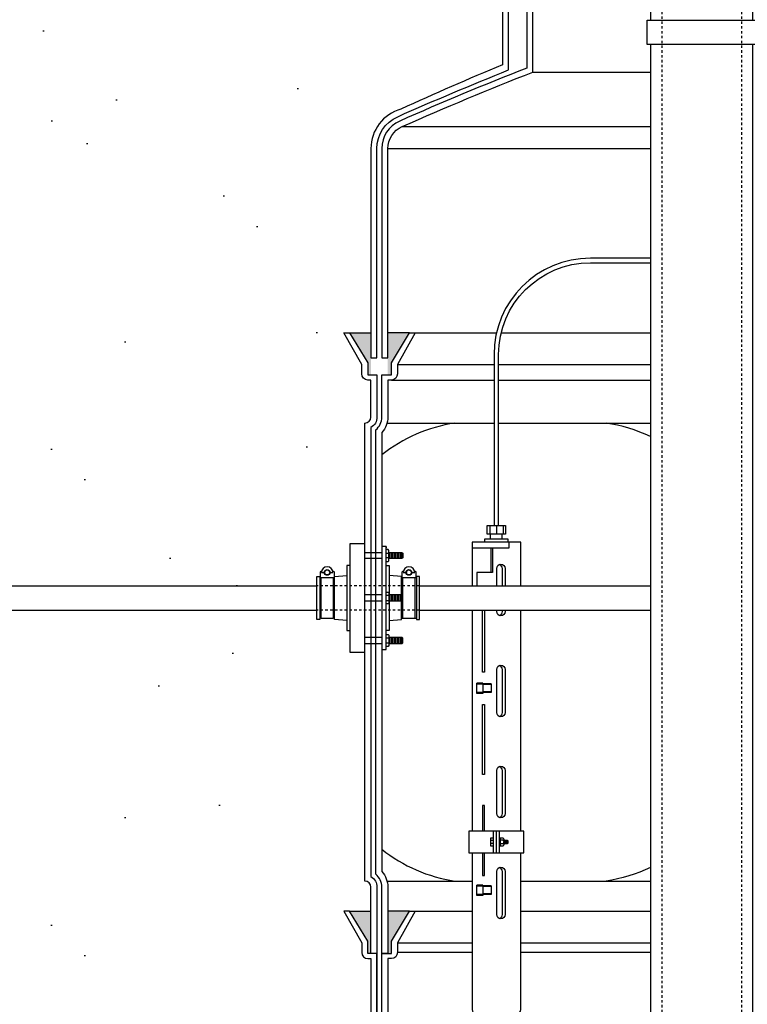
# Model space of a CAD drawing. Extents: x -169 to 7270, y -140 to 2984.
# Tile 551 of 656: x 6778 to 6808, y 354 to 395. Entities that reach past the tile are written whole.
import ezdxf

# ---------------------------------------------------------------- set-up
doc = ezdxf.new("R2010")
doc.units = 0
doc.header["$MEASUREMENT"] = 0
doc.header["$PDSIZE"] = 1
doc.linetypes.add('HIDDEN5', pattern=[0.05, 0.025, -0.025])
doc.layers.get('DEFPOINTS').update_dxf_attribs({"linetype": 'CONTINUOUS'})
for name, color, linetype in [('BOOT-CONDUIT', 1, 'CONTINUOUS'), ('CONDUIT', 2, 'CONTINUOUS'), ('DIM', 3, 'CONTINUOUS'), ('FILL-TUBE', 1, 'CONTINUOUS'), ('FRP-COLLAR', 1, 'CONTINUOUS'), ('FRP-SUMP', 2, 'CONTINUOUS'), ('GALV-4-PIPE', 4, 'CONTINUOUS'), ('PEAGRAVEL-HATCH', 3, 'CONTINUOUS'), ('PROBE', 2, 'CONTINUOUS')]:
    doc.layers.add(name, color=color, linetype=linetype)
doc.styles.add('SIMPLEX', font='simplex')
doc.dimstyles.new('DIM64', dxfattribs={"dimscale": 64, "dimtxt": 0.09375, "dimasz": 0.09375, "dimexe": 0.0625, "dimexo": 0.0625, "dimgap": 0.046875, "dimtad": 1, "dimdec": 4, "dimzin": 3, "dimdsep": 46, "dimlunit": 4, "dimtxsty": 'SIMPLEX', "dimcen": 0, "dimclrd": 256, "dimclre": 256, "dimclrt": 256, "dimadec": 0, "dimazin": 0, "dimtfac": 1, "dimtdec": 4, "dimtmove": 0, "dimatfit": 3, "dimfxl": 1, "dimfrac": 2, "dimtolj": 1, "dimtzin": 0, "dimarcsym": 0})

# ---------------------------------------------------------------- blocks, each defined once
blk = doc.blocks.new('*D54')
at = {"layer": 'DEFPOINTS', "color": 0, "transparency": 16777216}
for p in [(7015.694, 414.289), (6391.694, 410.007), (6391.694, 136.516)]:
    blk.add_point(p, dxfattribs=at)
at = {"layer": 'DIM', "lineweight": -2, "transparency": 16777216}
for p, q in [((7015.694, 410.289), (7015.694, 132.516)), ((6391.694, 406.007), (6391.694, 132.516)), ((7009.694, 136.516), (6397.694, 136.516))]:
    blk.add_line(p, q, dxfattribs=at)
at = {"layer": 'DIM', "transparency": 16777216}
for points in [[(6397.694, 137.516), (6397.694, 135.516), (6391.694, 136.516)], [(7009.694, 137.516), (7009.694, 135.516), (7015.694, 136.516)]]:
    blk.add_solid(points, dxfattribs=at)
at = {"layer": 'DIM', "transparency": 16777216, "insert": (6703.694, 144.087), "char_height": 6, "attachment_point": 5, "style": 'SIMPLEX'}
blk.add_mtext('\\A1;52\'-0" (F.V. TANK SLAB)', dxfattribs=at)

msp = doc.modelspace()

# ---------------------------------------------------------------- hatches: boundary and pattern name
at = {"layer": 'FRP-SUMP'}
for points in [[(6792.74471, 381.75504), (6791.86126, 381.75504), (6792.61126, 380.50504), (6792.61126, 380.00504), (6792.74471, 380.00504)], [(6794.34471, 381.75504), (6793.44471, 381.75504), (6793.44471, 380.00504), (6793.59471, 380.00504), (6793.59471, 380.50504)], [(6792.74471, 357.75736), (6791.86126, 357.75736), (6792.61126, 356.50736), (6792.61126, 356.00736), (6792.74471, 356.00736)], [(6794.34471, 357.75736), (6793.44471, 357.75736), (6793.44471, 356.00736), (6793.59471, 356.00736), (6793.59471, 356.50736)]]:
    msp.add_hatch(color=256, dxfattribs=at).paths.add_polyline_path(points)
at = {"layer": 'PEAGRAVEL-HATCH'}
h = msp.add_hatch(dxfattribs=at)
h.set_pattern_fill('AR-SAND', color=256, scale=7.5, style=0)
h.set_pattern_definition([(37.5, (6712.847, 381.755), (-0.4725, 14.4512), [0, -11.4, 0, -12.75, 0, -12.1875]), (7.5, (6712.847, 381.755), (13.2733, 21.166), [0, -6.15, 0, -10.275, 0, -3.9375]), (327.5, (6703.622, 381.755), (23.356, 0.0424), [0, -3.75, 0, -13.5, 0, -17.625]), (317.5, (6703.622, 381.755), (22.546, 6.5826), [0, -1.875, 0, -8.85, 0, -10.125])])
h.paths.add_polyline_path([(6790.48461, 414.00736), (6712.84708, 414.00736), (6712.84708, 413.49213), (6712.84708, 381.75504), (6790.48461, 381.75504)])
h = msp.add_hatch(dxfattribs=at)
h.set_pattern_fill('AR-SAND', color=256, scale=7.5, style=0)
h.set_pattern_definition([(37.5, (6790.485, 381.755), (-0.4725, 14.451), [0, -11.4, 0, -12.75, 0, -12.1875]), (7.5, (6790.485, 381.755), (13.273, 21.166), [0, -6.15, 0, -10.275, 0, -3.9375]), (327.5, (6781.26, 381.755), (23.356, 0.0424), [0, -3.75, 0, -13.5, 0, -17.625]), (317.5, (6781.26, 381.755), (22.546, 6.583), [0, -1.875, 0, -8.85, 0, -10.125])])
h.paths.add_polyline_path([(6798.20009, 397.78672), (6790.48461, 397.78672), (6790.48461, 381.75504), (6792.74471, 381.75504), (6792.74471, 389.38903, -0.33671624), (6793.9886, 391.0267, -0.00822165), (6798.19836, 392.8692)])
h = msp.add_hatch(dxfattribs=at)
h.set_pattern_fill('AR-SAND', color=256, scale=7.5, style=0)
h.set_pattern_definition([(37.5, (6705.702, 371.25), (-0.4725, 14.4512), [0, -11.4, 0, -12.75, 0, -12.1875]), (7.5, (6705.702, 371.25), (13.2733, 21.166), [0, -6.15, 0, -10.275, 0, -3.9375]), (327.5, (6696.477, 371.25), (23.356, 0.0424), [0, -3.75, 0, -13.5, 0, -17.625]), (317.5, (6696.477, 371.25), (22.546, 6.5826), [0, -1.875, 0, -8.85, 0, -10.125])])
h.paths.add_polyline_path([(6787.17947, 381.75504), (6705.70183, 381.75504), (6705.70183, 371.24987), (6787.17947, 371.24987)])
h = msp.add_hatch(dxfattribs=at)
h.set_pattern_fill('AR-SAND', color=256, scale=7.5, style=0)
h.set_pattern_definition([(37.5, (6787.18, 371.25), (-0.472, 14.451), [0, -11.4, 0, -12.75, 0, -12.1875]), (7.5, (6787.18, 371.25), (13.273, 21.166), [0, -6.15, 0, -10.275, 0, -3.9375]), (327.5, (6777.954, 371.25), (23.356, 0.0424), [0, -3.75, 0, -13.5, 0, -17.625]), (317.5, (6777.954, 371.25), (22.546, 6.583), [0, -1.875, 0, -8.85, 0, -10.125])])
h.paths.add_polyline_path([(6792.74471, 379.79145), (6792.61126, 379.79145, -0.41421356), (6792.36126, 380.04145), (6792.36126, 380.4398), (6791.62473, 381.75504), (6787.17947, 381.75504), (6787.17947, 371.24987), (6790.49907, 371.24987), (6790.49907, 371.64706), (6790.62282, 371.64706), (6790.62282, 371.58518), (6790.62282, 371.24987), (6791.75221, 371.24987), (6791.75221, 372.09565), (6791.87596, 372.09565), (6791.87596, 372.99284), (6792.49471, 372.99284), (6792.49471, 378.00504, 0.41421356), (6792.74471, 378.25504)])
h.paths.add_polyline_path([(6791.1642, 371.86017, 0.3518816), (6791.1787, 371.84852), (6791.19737, 371.84852, -0.41421372), (6791.22919, 371.81727), (6791.22919, 371.63285, -0.41421341), (6791.19794, 371.60102), (6790.66702, 371.60102, -0.41421356), (6790.63519, 371.63227), (6790.63519, 371.8167, -0.41421356), (6790.66644, 371.84852), (6790.68569, 371.84852, 0.35188118), (6790.70019, 371.86017, -0.80321907)], flags=16)
h.paths.add_polyline_path([(6791.05099, 371.80892, -1), (6790.81339, 371.80892, -1)], flags=0)
h.paths.add_polyline_path([(6791.03515, 371.80892, -1), (6790.82923, 371.80892, -1)], flags=0)
h = msp.add_hatch(dxfattribs=at)
h.set_pattern_fill('AR-SAND', color=256, scale=7.5, style=0)
h.set_pattern_definition([(37.5, (6790.07, 377.01), (-0.472, 14.451), [0, -11.4, 0, -12.75, 0, -12.1875]), (7.5, (6790.07, 377.01), (13.273, 21.166), [0, -6.15, 0, -10.275, 0, -3.9375]), (327.5, (6780.845, 377.01), (23.356, 0.042), [0, -3.75, 0, -13.5, 0, -17.625]), (317.5, (6780.845, 377.01), (22.546, 6.583), [0, -1.875, 0, -8.85, 0, -10.125])])
h.paths.add_polyline_path([(6792.74471, 379.79145), (6792.61126, 379.79145, -0.41421356), (6792.36126, 380.04145), (6792.36126, 380.4398), (6791.62473, 381.75504), (6787.17947, 381.75504), (6787.17947, 371.24987), (6790.49907, 371.24987), (6790.49907, 371.64706), (6790.62282, 371.64706), (6790.62282, 371.58518), (6790.62282, 371.24987), (6791.75221, 371.24987), (6791.75221, 372.09565), (6791.87596, 372.09565), (6791.87596, 372.99284), (6792.49471, 372.99284), (6792.49471, 378.00504, 0.41421356), (6792.74471, 378.25504)])
h.paths.add_polyline_path([(6791.1642, 371.86017, 0.3518816), (6791.1787, 371.84852), (6791.19737, 371.84852, -0.41421372), (6791.22919, 371.81727), (6791.22919, 371.63285, -0.41421341), (6791.19794, 371.60102), (6790.66702, 371.60102, -0.41421356), (6790.63519, 371.63227), (6790.63519, 371.8167, -0.41421356), (6790.66644, 371.84852), (6790.68569, 371.84852, 0.35188118), (6790.70019, 371.86017, -0.80321907)], flags=16)
h.paths.add_polyline_path([(6791.05099, 371.80892, -1), (6790.81339, 371.80892, -1)], flags=0)
h.paths.add_polyline_path([(6791.03515, 371.80892, -1), (6790.82923, 371.80892, -1)], flags=0)
h = msp.add_hatch(dxfattribs=at)
h.set_pattern_fill('AR-SAND', color=256, scale=7.5, style=0)
h.set_pattern_definition([(37.5, (6705.702, 351.507), (-0.4725, 14.4512), [0, -11.4, 0, -12.75, 0, -12.1875]), (7.5, (6705.702, 351.507), (13.2733, 21.166), [0, -6.15, 0, -10.275, 0, -3.9375]), (327.5, (6696.477, 351.507), (23.356, 0.0424), [0, -3.75, 0, -13.5, 0, -17.625]), (317.5, (6696.477, 351.507), (22.546, 6.5826), [0, -1.875, 0, -8.85, 0, -10.125])])
h.paths.add_polyline_path([(6792.49471, 368.5069), (6791.87596, 368.5069), (6791.87596, 369.40409), (6791.75221, 369.40409), (6791.75221, 369.81698), (6791.17969, 369.85701), (6791.17969, 369.89872), (6790.62282, 369.89872), (6790.62282, 369.85268), (6790.49907, 369.85268), (6790.49907, 370.24987), (6705.70183, 370.24987), (6705.70183, 352.50736), (6705.95183, 352.50736, 0.41421356), (6706.60103, 351.85816), (6706.60103, 351.50736), (6708.45183, 351.50736), (6709.45183, 353.50736), (6714.45183, 353.50736), (6715.45183, 351.50736), (6716.20183, 351.50736), (6716.20183, 351.75864), (6717.17683, 351.75864, 0.38485186), (6717.45183, 352.00867, 0.4284741), (6718.45364, 353.05418, -0.42758182), (6720.20182, 354.88363, -0.41410252), (6721.95183, 353.1343), (6721.95189, 352.97435, 0.41431061), (6722.95296, 352.00866, 0.38781863), (6723.22683, 351.75864), (6724.20183, 351.75864), (6724.20183, 351.50736), (6724.95183, 351.50736), (6725.95183, 353.50736), (6730.95183, 353.50736), (6731.95183, 351.50736), (6741.45183, 351.50736), (6742.45183, 353.50736), (6747.45183, 353.50736), (6748.45183, 351.50736), (6761.45183, 351.50736), (6762.45183, 353.50736), (6767.45183, 353.50736), (6768.45183, 351.50736), (6777.95183, 351.50736), (6778.95183, 353.50736), (6783.95183, 353.50736), (6784.95183, 351.50736), (6792.74471, 351.50736), (6792.74471, 355.79377), (6792.61126, 355.79377, -0.41421356), (6792.36126, 356.04377), (6792.36126, 356.44212), (6791.62473, 357.75736), (6791.86126, 357.75736), (6792.74471, 357.75736), (6792.74471, 358.75736, 0.41421356), (6792.49471, 359.00736)])

# ---------------------------------------------------------------- linework, layer by layer
at = {"layer": 'BOOT-CONDUIT', "color": 7}
for p, q in [((6792.49471, 372.6353), (6793.19471, 372.6353)), ((6793.37766, 372.61094), (6793.48359, 372.61094)), ((6793.19471, 372.3878), (6792.49471, 372.3878)), ((6793.48359, 372.41195), (6793.37766, 372.41195)), ((6793.19471, 370.87352), (6792.49471, 370.87352)), ((6792.49471, 370.62602), (6793.19471, 370.62602)), ((6793.48359, 370.84937), (6793.37766, 370.84937)), ((6793.37766, 370.65038), (6793.48359, 370.65038)), ((6793.19471, 369.11194), (6792.49471, 369.11194)), ((6792.49471, 368.86444), (6793.19471, 368.86444)), ((6793.48359, 369.08779), (6793.37766, 369.08779)), ((6793.37766, 368.8888), (6793.48359, 368.8888))]:
    msp.add_line(p, q, dxfattribs=at)
at = {"layer": 'BOOT-CONDUIT', "color": 8}
for p, q in [((6793.53265, 372.3877), (6793.53265, 372.6352)), ((6793.59515, 372.3877), (6793.59515, 372.6352)), ((6793.65765, 372.3877), (6793.65765, 372.6352)), ((6793.72015, 372.3877), (6793.72015, 372.6352)), ((6793.78265, 372.3877), (6793.78265, 372.6352)), ((6793.84515, 372.3877), (6793.84515, 372.6352)), ((6793.90765, 372.3877), (6793.90765, 372.6352)), ((6793.97015, 372.3877), (6793.97015, 372.6352)), ((6794.03265, 372.3877), (6794.03265, 372.6352)), ((6793.53265, 370.87362), (6793.53265, 370.62612)), ((6793.59515, 370.87362), (6793.59515, 370.62612)), ((6793.65765, 370.87362), (6793.65765, 370.62612)), ((6793.72015, 370.87362), (6793.72015, 370.62612)), ((6793.78265, 370.87362), (6793.78265, 370.62612)), ((6793.84515, 370.87362), (6793.84515, 370.62612)), ((6793.90765, 370.87362), (6793.90765, 370.62612)), ((6793.97015, 370.87362), (6793.97015, 370.62612)), ((6794.03265, 370.87362), (6794.03265, 370.62612)), ((6793.53265, 369.11205), (6793.53265, 368.86455)), ((6793.59515, 369.11205), (6793.59515, 368.86455)), ((6793.65765, 369.11205), (6793.65765, 368.86455)), ((6793.72015, 369.11205), (6793.72015, 368.86455)), ((6793.78265, 369.11205), (6793.78265, 368.86455)), ((6793.84515, 369.11205), (6793.84515, 368.86455)), ((6793.90765, 369.11205), (6793.90765, 368.86455)), ((6793.97015, 369.11205), (6793.97015, 368.86455)), ((6794.03265, 369.11205), (6794.03265, 368.86455))]:
    msp.add_line(p, q, dxfattribs=at)
at = {"layer": 'BOOT-CONDUIT', "linetype": 'Continuous'}
for p, q in [((6791.87596, 372.09565), (6791.75221, 372.09565)), ((6791.75221, 372.09565), (6791.75221, 369.40409)), ((6790.62282, 371.58518), (6790.68469, 371.58518)), ((6791.17969, 371.58518), (6791.24157, 371.58518)), ((6794.07393, 371.58518), (6794.01205, 371.58518)), ((6794.6308, 371.58518), (6794.56893, 371.58518)), ((6790.68469, 369.91456), (6790.62282, 369.91456)), ((6791.24157, 369.91456), (6791.17969, 369.91456)), ((6794.01205, 369.91456), (6794.07393, 369.91456)), ((6794.56893, 369.91456), (6794.6308, 369.91456)), ((6791.75221, 369.40409), (6791.87596, 369.40409))]:
    msp.add_line(p, q, dxfattribs=at)
for points in [[(6792.49471, 368.5069), (6792.49471, 372.99284), (6791.87596, 372.99284), (6791.87596, 368.5069)], [(6790.49907, 369.85268), (6790.49907, 371.64706), (6790.62282, 371.64706), (6790.62282, 371.58518), (6790.62282, 369.91456), (6790.62282, 369.85268)], [(6794.6308, 369.85268), (6794.75456, 369.85268), (6794.75456, 371.64706), (6794.6308, 371.64706), (6794.6308, 371.58518), (6794.6308, 369.91456)]]:
    msp.add_lwpolyline(points, close=True, dxfattribs=at)
at = {"layer": 'BOOT-CONDUIT'}
msp.add_lwpolyline([(6793.37766, 372.8884), (6793.19471, 372.8884), (6793.19471, 368.6116), (6793.37766, 368.6116), (6793.37766, 372.8884), (6793.37766, 372.83296)], dxfattribs=at)
at = {"layer": 'BOOT-CONDUIT', "color": 7}
for points in [[(6793.37766, 372.26396), (6793.46445, 372.26396), (6793.48359, 372.29711), (6793.48359, 372.72578), (6793.46445, 372.75894), (6793.37766, 372.75894)], [(6793.48359, 372.6352), (6794.03265, 372.6352), (6794.06358, 372.60426), (6794.06358, 372.41864), (6794.06086, 372.41592), (6794.03265, 372.3877), (6793.48359, 372.3877)], [(6791.17969, 371.60102), (6791.17969, 369.89872), (6790.68469, 369.89872), (6790.68469, 371.60102)], [(6794.56893, 371.60102), (6794.56893, 369.89872), (6794.07393, 369.89872), (6794.07393, 371.60102)], [(6793.37766, 370.99736), (6793.46445, 370.99736), (6793.48359, 370.96421), (6793.48359, 370.53554), (6793.46445, 370.50238), (6793.37766, 370.50238)], [(6793.48359, 370.62612), (6794.03265, 370.62612), (6794.06358, 370.65706), (6794.06358, 370.84268), (6794.06086, 370.8454), (6794.03265, 370.87362), (6793.48359, 370.87362)], [(6793.37766, 369.23579), (6793.46445, 369.23579), (6793.48359, 369.20263), (6793.48359, 368.77396), (6793.46445, 368.7408), (6793.37766, 368.7408)], [(6793.48359, 368.86455), (6794.03265, 368.86455), (6794.06358, 368.89548), (6794.06358, 369.08111), (6794.06086, 369.08383), (6794.03265, 369.11205), (6793.48359, 369.11205)]]:
    msp.add_lwpolyline(points, dxfattribs=at)
at = {"layer": 'BOOT-CONDUIT', "linetype": 'Continuous'}
for points in [[(6793.37766, 372.09565), (6793.50141, 372.09565), (6793.50141, 370.87362)], [(6791.75221, 369.81698), (6791.24157, 369.85268), (6791.24157, 371.58518), (6791.24157, 371.64706), (6791.75221, 371.68277)], [(6794.01205, 370.87362), (6794.01205, 371.58518), (6794.01205, 371.64706), (6793.50141, 371.68277)], [(6793.50141, 370.62612), (6793.50141, 369.40409), (6793.37766, 369.40409)], [(6793.50141, 369.81698), (6794.01205, 369.85268), (6794.01205, 370.62612)]]:
    msp.add_lwpolyline(points, dxfattribs=at)
at = {"layer": 'BOOT-CONDUIT', "color": 7}
for points in [[(6790.70019, 371.86017, -0.35187184), (6790.68569, 371.84852), (6790.66644, 371.84852, 0.41421356), (6790.63519, 371.8167), (6790.63519, 371.63227, 0.41421356), (6790.66702, 371.60102), (6791.19794, 371.60102, 0.41421341), (6791.22919, 371.63285), (6791.22919, 371.81727, 0.41421372), (6791.19737, 371.84852), (6791.1787, 371.84852, -0.35188198), (6791.1642, 371.86017)], [(6791.05099, 371.80892), (6791.16979, 371.80892, 1), (6790.69459, 371.80892), (6790.81339, 371.80892)], [(6794.08942, 371.86017, -0.35187184), (6794.07492, 371.84852), (6794.05568, 371.84852, 0.41421356), (6794.02443, 371.8167), (6794.02443, 371.63227, 0.41421356), (6794.05626, 371.60102), (6794.58718, 371.60102, 0.41421341), (6794.61843, 371.63285), (6794.61843, 371.81727, 0.41421372), (6794.5866, 371.84852), (6794.56794, 371.84852, -0.35188198), (6794.55344, 371.86017)], [(6794.44023, 371.80892), (6794.55903, 371.80892, 1), (6794.08383, 371.80892), (6794.20263, 371.80892)]]:
    msp.add_lwpolyline(points, format="xyb", dxfattribs=at)
for centre in [(6790.93219, 371.80892), (6794.32143, 371.80892)]:
    msp.add_circle(centre, 0.1188, dxfattribs=at)
at = {"layer": 'BOOT-CONDUIT', "color": 8}
for centre in [(6790.93219, 371.80892), (6794.32143, 371.80892)]:
    msp.add_circle(centre, 0.10296, dxfattribs=at)
at = {"layer": 'CONDUIT'}
for p, q in [((6705.70183, 371.24987), (6790.49907, 371.24987)), ((6794.75456, 371.24987), (6804.32683, 371.24987)), ((6705.70183, 370.24987), (6790.49907, 370.24987)), ((6794.75456, 370.24987), (6804.32683, 370.24987))]:
    msp.add_line(p, q, dxfattribs=at)
at = {"layer": 'CONDUIT', "color": 8, "linetype": 'HIDDEN5'}
for p, q in [((6794.75456, 371.24987), (6790.49907, 371.24987)), ((6794.75456, 370.24987), (6790.49907, 370.24987))]:
    msp.add_line(p, q, dxfattribs=at)
at = {"layer": 'FILL-TUBE', "linetype": 'HIDDEN5'}
for p, q in [((6804.7946, 402.868), (6804.7946, 347.09677)), ((6808.10906, 402.868), (6808.10906, 241.25736))]:
    msp.add_line(p, q, dxfattribs=at)
at = {"layer": 'FRP-COLLAR', "color": 7, "linetype": 'Continuous'}
for p, q in [((6794.58124, 357.75736), (6796.93395, 357.75736)), ((6798.95547, 357.75736), (6804.32683, 357.75736)), ((6793.84471, 356.44212), (6796.93395, 356.44212)), ((6798.95547, 356.44212), (6804.32683, 356.44212)), ((6796.93395, 356.04377), (6793.84471, 356.04377)), ((6804.32683, 356.04377), (6798.95547, 356.04377))]:
    msp.add_line(p, q, dxfattribs=at)
at = {"layer": 'FRP-COLLAR'}
for points in [[(6792.99471, 351.50736), (6792.99471, 356.00736), (6792.99471, 353.50736), (6792.99471, 356.00736), (6792.99471, 353.50736), (6792.99471, 356.00736), (6792.74471, 356.00736), (6792.61126, 356.00736), (6792.61126, 356.50736), (6791.86126, 357.75736), (6791.62473, 357.75736), (6792.36126, 356.44212), (6792.36126, 356.04377, 0.41421356), (6792.61126, 355.79377), (6792.74471, 355.79377), (6792.74471, 351.50736)], [(6793.19471, 351.50736), (6793.19471, 356.00736), (6793.44471, 356.00736), (6793.59471, 356.00736), (6793.59471, 356.50736), (6794.34471, 357.75736), (6794.58124, 357.75736), (6793.84471, 356.44212), (6793.84471, 356.04377, -0.41421356), (6793.59471, 355.79377), (6793.44471, 355.79377), (6793.44471, 351.50736)]]:
    msp.add_lwpolyline(points, format="xyb", close=True, dxfattribs=at)
at = {"layer": 'FRP-SUMP', "color": 7, "linetype": 'Continuous'}
for p, q in [((6799.45183, 392.56372), (6804.32683, 392.56372)), ((6794.03971, 390.30335), (6804.32683, 390.30335)), ((6793.44471, 389.38903), (6804.32683, 389.38903)), ((6794.58124, 381.75504), (6797.95069, 381.75504)), ((6798.14349, 381.75504), (6804.32683, 381.75504)), ((6793.84471, 380.4398), (6797.84592, 380.4398)), ((6798.03342, 380.4398), (6804.32683, 380.4398)), ((6793.59471, 379.79145), (6797.84592, 379.79145)), ((6798.03342, 379.79145), (6804.32683, 379.79145))]:
    msp.add_line(p, q, dxfattribs=at)
at = {"layer": 'FRP-SUMP'}
for p, q in [((6791.86126, 381.75504), (6792.74471, 381.75504)), ((6794.34471, 381.75504), (6793.44471, 381.75504)), ((6791.86126, 357.75736), (6792.74471, 357.75736)), ((6794.34471, 357.75736), (6793.44471, 357.75736))]:
    msp.add_line(p, q, dxfattribs=at)
at = {"layer": 'FRP-SUMP', "color": 7}
for p, q in [((6793.41123, 378.00504), (6797.84592, 378.00504)), ((6798.03342, 378.00504), (6804.32683, 378.00504)), ((6793.41123, 359.00736), (6796.93395, 359.00736)), ((6798.95547, 359.00736), (6804.32683, 359.00736))]:
    msp.add_line(p, q, dxfattribs=at)
at = {"layer": 'FRP-SUMP'}
for points in [[(6798.20183, 402.70423), (6798.19836, 392.8692, 0.00822165), (6793.9886, 391.0267, 0.33671624), (6792.74471, 389.38903), (6792.74471, 380.70968), (6792.99471, 380.70968), (6792.99471, 389.38903, -0.29672907), (6793.85746, 390.71479, -0.0090466), (6798.45183, 392.65125), (6798.45183, 402.45423)], [(6799.20183, 402.45423), (6799.20183, 392.73401, 0.01036772), (6793.93846, 390.53192, 0.29672907), (6793.19471, 389.38903), (6793.19471, 380.70968), (6793.44471, 380.70968), (6793.44471, 389.38903, -0.29672907), (6794.03971, 390.30335, -0.01067744), (6799.45183, 392.56372), (6799.45183, 402.70423)]]:
    msp.add_lwpolyline(points, format="xyb", dxfattribs=at)
for points in [[(6792.99471, 380.00504), (6792.99471, 378.25504, -0.26794919), (6792.74471, 377.82202), (6792.74471, 359.19037, -0.26794919), (6792.99471, 358.75736), (6792.99471, 356.00736), (6792.74471, 356.00736), (6792.74471, 358.75736, 0.41421356), (6792.49471, 359.00736), (6792.49471, 378.00504), (6792.49471, 378.00504, 0.41421356), (6792.74471, 378.25504), (6792.74471, 379.79145), (6792.61126, 379.79145, -0.41421356), (6792.36126, 380.04145), (6792.36126, 380.4398), (6791.62473, 381.75504), (6791.86126, 381.75504), (6792.61126, 380.50504), (6792.61126, 380.00504), (6792.74471, 380.00504), (6792.99471, 380.00504), (6792.99471, 380.00504), (6792.99471, 380.00504), (6792.99471, 380.00504)], [(6793.19471, 356.00736), (6793.19471, 358.75736, 0.22167085), (6792.94471, 359.29355), (6792.94471, 377.71885, 0.22167085), (6793.19471, 378.25504), (6793.19471, 380.00504), (6793.44471, 380.00504), (6793.59471, 380.00504), (6793.59471, 380.50504), (6794.34471, 381.75504), (6794.58124, 381.75504), (6793.84471, 380.4398), (6793.84471, 380.04145, -0.41421356), (6793.59471, 379.79145), (6793.44471, 379.79145), (6793.44471, 378.25504, -0.18776323), (6793.19471, 377.61278), (6793.19471, 359.39962, -0.18776323), (6793.44471, 358.75736), (6793.44471, 356.00736), (6793.19471, 356.00736)]]:
    msp.add_lwpolyline(points, format="xyb", close=True, dxfattribs=at)
at = {"layer": 'FRP-SUMP', "color": 7}
for points in [[(6804.32683, 377.44198, 0.07566232), (6802.49623, 378.00504)], [(6804.32683, 359.57041, -0.07566232), (6802.49623, 359.00736)]]:
    msp.add_lwpolyline(points, format="xyb", dxfattribs=at)
for centre, start, end in [((6797.162, 371.70954), 98.442948, 128.561095), ((6797.162, 365.30286), 231.438905, 261.557052)]:
    msp.add_arc(centre, 6.36447, start, end, dxfattribs=at)
at = {"layer": 'GALV-4-PIPE'}
for points in [[(6808.57683, 394.71232), (6808.57683, 400.24237), (6804.32683, 400.24237), (6804.32683, 394.71232)], [(6804.32683, 393.71232), (6804.32683, 352.50739), (6808.57683, 352.50739), (6808.57683, 393.71232)]]:
    msp.add_lwpolyline(points, dxfattribs=at)
at = {"layer": 'GALV-4-PIPE', "color": 3}
msp.add_lwpolyline([(6808.69464, 393.71232), (6804.19464, 393.71232), (6804.19464, 394.71232), (6808.69464, 394.71232)], close=True, dxfattribs=at)
at = {"layer": 'PROBE', "color": 7}
for p, q in [((6797.66987, 373.75246), (6797.66987, 373.40227)), ((6797.9484, 373.75246), (6797.9484, 373.40227)), ((6798.22692, 373.75246), (6798.22692, 373.40227)), ((6798.19175, 371.24987), (6798.19175, 371.97358)), ((6798.19175, 370.18224), (6798.19175, 370.24987)), ((6798.19175, 365.99266), (6798.19175, 367.78401)), ((6797.12894, 366.79117), (6797.12894, 367.21287)), ((6797.37686, 367.21287), (6797.12894, 367.21287)), ((6797.37686, 367.21287), (6797.37686, 366.79117)), ((6797.72948, 367.18598), (6797.37686, 367.18598)), ((6797.72948, 367.18598), (6797.72948, 366.8314)), ((6797.37686, 367.17818), (6797.12894, 367.17818)), ((6797.37686, 366.82586), (6797.12894, 366.82586)), ((6797.37686, 366.79117), (6797.12894, 366.79117)), ((6797.72948, 367.15681), (6797.37686, 367.15681)), ((6797.72948, 366.86057), (6797.37686, 366.86057)), ((6797.72948, 366.8314), (6797.37686, 366.8314)), ((6798.19175, 361.80308), (6798.19175, 363.59443)), ((6797.71845, 360.70822), (6797.82026, 360.70822)), ((6798.22636, 360.70095), (6798.09694, 360.70095)), ((6798.25122, 360.74821), (6798.25122, 360.50823)), ((6798.25694, 360.5555), (6798.30058, 360.70095)), ((6798.30058, 360.5555), (6798.34421, 360.70095)), ((6798.34421, 360.5555), (6798.38784, 360.70095)), ((6798.40238, 360.70095), (6798.40238, 360.5555)), ((6797.82026, 360.56277), (6797.71845, 360.56277)), ((6798.22636, 360.5555), (6798.09694, 360.5555)), ((6798.38784, 360.5555), (6798.40238, 360.60398)), ((6798.19175, 357.61351), (6798.19175, 359.40485)), ((6797.12894, 358.41201), (6797.12894, 358.83372)), ((6797.37686, 358.83372), (6797.12894, 358.83372)), ((6797.37686, 358.79903), (6797.12894, 358.79903)), ((6797.37686, 358.83372), (6797.37686, 358.41201)), ((6797.72948, 358.80682), (6797.37686, 358.80682)), ((6797.72948, 358.77765), (6797.37686, 358.77765)), ((6797.72948, 358.80682), (6797.72948, 358.45225)), ((6797.37686, 358.44671), (6797.12894, 358.44671)), ((6797.37686, 358.41201), (6797.12894, 358.41201)), ((6797.72948, 358.48142), (6797.37686, 358.48142)), ((6797.72948, 358.45225), (6797.37686, 358.45225))]:
    msp.add_line(p, q, dxfattribs=at)
at = {"layer": 'PROBE'}
for p, q in [((6797.69524, 373.19105), (6797.69524, 373.40227)), ((6798.18409, 373.19105), (6798.18409, 373.40227)), ((6797.7096, 372.81222), (6797.7096, 371.81348)), ((6797.82026, 360.18377), (6797.82026, 361.07268)), ((6797.94471, 360.18377), (6797.94471, 361.07268)), ((6798.06916, 360.18377), (6798.06916, 361.07268))]:
    msp.add_line(p, q, dxfattribs=at)
for points in [[(6804.32683, 384.84552), (6801.84592, 384.84552, 0.41421356), (6797.84592, 380.84552), (6797.84592, 373.75246), (6798.03342, 373.75246), (6798.03342, 380.84552, -0.41421356), (6801.84592, 384.65802), (6804.32683, 384.65802)], [(6796.93395, 360.18377), (6796.93395, 353.68514, 0.41421356), (6797.11174, 353.50736), (6798.77769, 353.50736, 0.41421356), (6798.95547, 353.68514), (6798.95547, 360.18377)]]:
    msp.add_lwpolyline(points, format="xyb", dxfattribs=at)
for points in [[(6797.56818, 373.75246), (6798.32861, 373.75246), (6798.32861, 373.40227), (6797.56818, 373.40227)], [(6799.08014, 361.07268), (6796.80928, 361.07268), (6796.80928, 360.18377), (6799.08014, 360.18377)]]:
    msp.add_lwpolyline(points, close=True, dxfattribs=at)
for points in [[(6798.95547, 373.06351), (6798.95547, 373.06351), (6796.93395, 373.06351), (6796.93395, 373.06351)], [(6796.93395, 373.06351), (6796.93395, 371.24987)], [(6798.46281, 373.05031), (6798.46281, 372.81222), (6796.93395, 372.81222)], [(6798.4365, 373.06351), (6798.4365, 373.19105), (6797.45292, 373.19105), (6797.45292, 373.06351)], [(6798.95547, 371.24987), (6798.95547, 373.06351)], [(6797.78882, 372.81222), (6797.78882, 371.81348), (6797.12865, 371.81348), (6797.12865, 371.24987)], [(6796.93395, 370.24987), (6796.93395, 361.07268)], [(6798.95547, 361.07268), (6798.95547, 370.24987)]]:
    msp.add_lwpolyline(points, dxfattribs=at)
at = {"layer": 'PROBE', "color": 7}
for points in [[(6797.95926, 371.24987), (6797.95926, 371.97358, -1), (6798.30945, 371.97358), (6798.30945, 371.24987)], [(6798.30945, 370.24987), (6798.30945, 370.18224, -1), (6797.95926, 370.18224), (6797.95926, 370.24987)], [(6798.30945, 370.24987), (6798.30945, 370.18224, -1), (6797.95926, 370.18224), (6797.95926, 370.24987)], [(6798.0755, 370.01733, 0.31702163), (6798.19175, 370.18224), (6798.19175, 370.24987)], [(6798.30945, 366.58855), (6798.30945, 365.99266, -1), (6797.95926, 365.99266), (6797.95926, 366.59405)], [(6798.0755, 365.82775, 0.31702163), (6798.19175, 365.99266), (6798.19175, 366.58306)], [(6798.09694, 360.79548), (6798.22636, 360.79548, -0.52604367), (6798.22636, 360.70095, -0.34192839), (6798.22636, 360.5555, -0.52604367), (6798.22636, 360.46096), (6798.09694, 360.46096)]]:
    msp.add_lwpolyline(points, format="xyb", dxfattribs=at)
for points in [[(6797.44985, 370.24987), (6797.44985, 367.66861), (6797.37098, 367.66861), (6797.37098, 370.24987)], [(6797.44985, 361.07268), (6797.44985, 362.14586), (6797.37098, 362.14586), (6797.37098, 361.07268)], [(6797.82026, 360.46096), (6797.71845, 360.46096), (6797.71845, 360.79548), (6797.82026, 360.79548)], [(6798.25122, 360.70095), (6798.40238, 360.70095), (6798.42079, 360.68254), (6798.42079, 360.57391), (6798.40238, 360.5555), (6798.25122, 360.5555)], [(6797.37098, 360.18377), (6797.37098, 359.23894), (6797.44985, 359.23894), (6797.44985, 360.18377)]]:
    msp.add_lwpolyline(points, dxfattribs=at)
for points in [[(6797.95926, 365.99266), (6797.95926, 367.78401, -1), (6798.30945, 367.78401), (6798.30945, 365.99266, -1)], [(6797.95926, 361.80308), (6797.95926, 363.59443, -1), (6798.30945, 363.59443), (6798.30945, 361.80308, -1)], [(6798.06916, 360.79548, -1), (6798.09694, 360.79548), (6798.09694, 360.46096, -1), (6798.06916, 360.46096)], [(6797.95926, 357.61351), (6797.95926, 359.40485, -1), (6798.30945, 359.40485), (6798.30945, 357.61351, -1)]]:
    msp.add_lwpolyline(points, format="xyb", close=True, dxfattribs=at)
msp.add_lwpolyline([(6797.37098, 366.33543), (6797.44985, 366.33543), (6797.44985, 363.42851), (6797.37098, 363.42851), (6797.37098, 366.33543)], close=True, dxfattribs=at)
for centre, start, end in [((6798.01665, 371.97358), 0, 70.358966), ((6798.01665, 367.78401), 0, 70.358966), ((6798.01665, 363.59443), 0, 70.358966), ((6798.01665, 361.80308), 289.641034, 0), ((6798.01665, 359.40485), 0, 70.358966), ((6798.01665, 357.61351), 289.641034, 0)]:
    msp.add_arc(centre, 0.1751, start, end, dxfattribs=at)

# ---------------------------------------------------------------- dimensions: what is measured, and where the dimension line sits
at = {"layer": 'DIM'}
dim = msp.add_linear_dim(base=(6391.69428, 136.51592), p1=(7015.69428, 414.28861), p2=(6391.69428, 410.00736), angle=180, text='<> (F.V. TANK SLAB)', dimstyle='DIM64', dxfattribs=at)
dim.commit()
dim.dimension.update_dxf_attribs({"geometry": '*D54', "text_midpoint": (6703.69428, 144.08735)})

doc.saveas('drawing.dxf')
